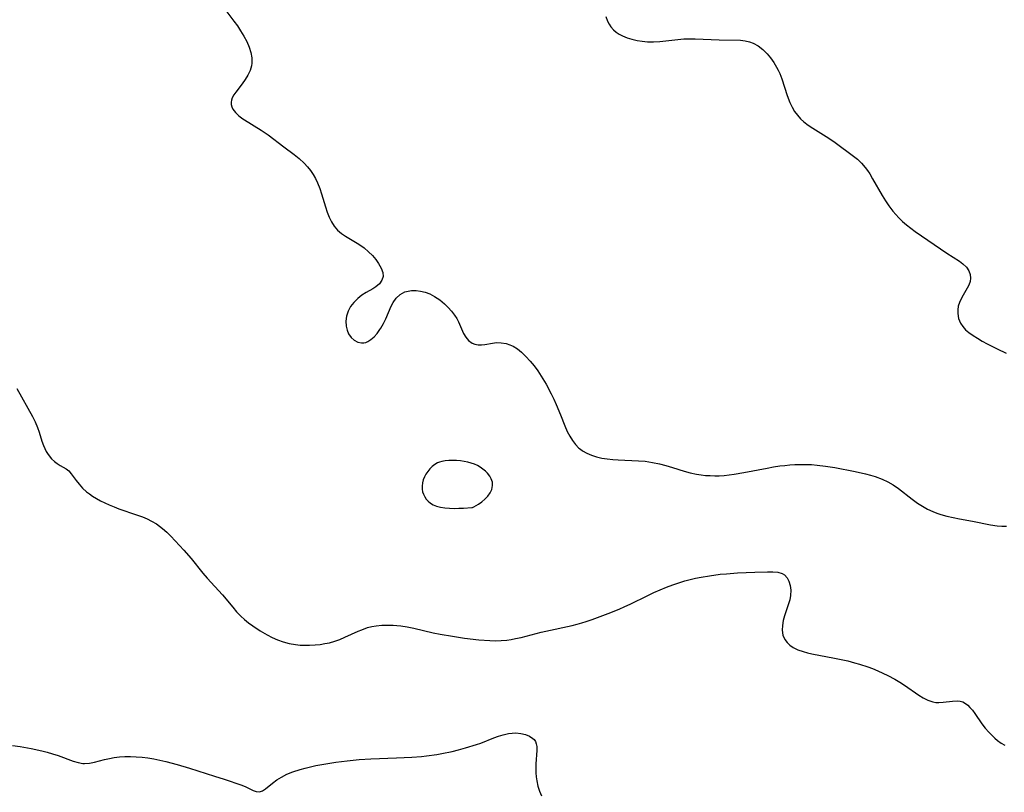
# Model space of a CAD drawing. Header units: metres. Extents: x 1073367 to 1082519, y 1569854 to 1574957.
# Tile 994 of 1056: x 1079731 to 1080009, y 1574178 to 1574397. Entities that reach past the tile are written whole.
import ezdxf

# ---------------------------------------------------------------- set-up
doc = ezdxf.new("R2010")
doc.units = ezdxf.units.M
doc.layers.add('CGG_CurvaNivelLidar_v1', color=253, linetype='Continuous', lineweight=30)

msp = doc.modelspace()

# ---------------------------------------------------------------- linework, layer by layer
at = {"layer": 'CGG_CurvaNivelLidar_v1'}
for p, q in [((1079786.8895, 1574401.8668, 83), (1079791.1483, 1574396.204, 83)), ((1079791.1483, 1574396.204, 83), (1079792.1156, 1574394.8752, 83)), ((1079896.4309, 1574397.5154, 83.5), (1079896.9081, 1574396.2578, 83.5)), ((1079896.9081, 1574396.2578, 83.5), (1079897.3422, 1574395.4079, 83.5)), ((1079897.3422, 1574395.4079, 83.5), (1079897.8598, 1574394.6165, 83.5)), ((1079792.1156, 1574394.8752, 83), (1079793.035, 1574393.5313, 83)), ((1079793.035, 1574393.5313, 83), (1079793.9856, 1574391.9909, 83)), ((1079897.8598, 1574394.6165, 83.5), (1079898.5582, 1574393.8036, 83.5)), ((1079898.5582, 1574393.8036, 83.5), (1079899.3515, 1574393.1101, 83.5)), ((1079899.3515, 1574393.1101, 83.5), (1079900.2021, 1574392.5395, 83.5)), ((1079900.2021, 1574392.5395, 83.5), (1079901.1259, 1574392.0532, 83.5)), ((1079793.9856, 1574391.9909, 83), (1079794.8107, 1574390.4271, 83)), ((1079794.8107, 1574390.4271, 83), (1079795.458, 1574388.8883, 83)), ((1079901.1259, 1574392.0532, 83.5), (1079902.4262, 1574391.5287, 83.5)), ((1079902.4262, 1574391.5287, 83.5), (1079903.8032, 1574391.1139, 83.5)), ((1079903.8032, 1574391.1139, 83.5), (1079905.2354, 1574390.7923, 83.5)), ((1079905.2354, 1574390.7923, 83.5), (1079906.7173, 1574390.5555, 83.5)), ((1079906.7173, 1574390.5555, 83.5), (1079908.2286, 1574390.4188, 83.5)), ((1079908.2286, 1574390.4188, 83.5), (1079909.94, 1574390.3988, 83.5)), ((1079909.94, 1574390.3988, 83.5), (1079911.6672, 1574390.4946, 83.5)), ((1079911.6672, 1574390.4946, 83.5), (1079916.7538, 1574391.0686, 83.5)), ((1079916.7538, 1574391.0686, 83.5), (1079918.4363, 1574391.2059, 83.5)), ((1079918.4363, 1574391.2059, 83.5), (1079919.7546, 1574391.2578, 83.5)), ((1079919.7546, 1574391.2578, 83.5), (1079921.7276, 1574391.2497, 83.5)), ((1079921.7276, 1574391.2497, 83.5), (1079928.4712, 1574390.9775, 83.5)), ((1079928.4712, 1574390.9775, 83.5), (1079934.5432, 1574390.8135, 83.5)), ((1079934.5432, 1574390.8135, 83.5), (1079935.846, 1574390.6758, 83.5)), ((1079935.846, 1574390.6758, 83.5), (1079937.0942, 1574390.3968, 83.5)), ((1079937.0942, 1574390.3968, 83.5), (1079938.0744, 1574390.0257, 83.5)), ((1079938.0744, 1574390.0257, 83.5), (1079939.5022, 1574389.2226, 83.5)), ((1079795.458, 1574388.8883, 83), (1079795.9309, 1574387.3473, 83)), ((1079795.9309, 1574387.3473, 83), (1079796.2002, 1574385.8236, 83)), ((1079939.5022, 1574389.2226, 83.5), (1079940.8314, 1574388.1927, 83.5)), ((1079940.8314, 1574388.1927, 83.5), (1079942.0608, 1574386.9814, 83.5)), ((1079942.0608, 1574386.9814, 83.5), (1079943.031, 1574385.8221, 83.5)), ((1079796.2222, 1574384.338, 83), (1079796.1129, 1574383.5713, 83)), ((1079796.2002, 1574385.8236, 83), (1079796.2222, 1574384.338, 83)), ((1079943.031, 1574385.8221, 83.5), (1079943.9202, 1574384.572, 83.5)), ((1079943.9202, 1574384.572, 83.5), (1079944.7227, 1574383.2453, 83.5)), ((1079795.7087, 1574382.2342, 83), (1079795.0973, 1574380.9397, 83)), ((1079796.1129, 1574383.5713, 83), (1079795.7087, 1574382.2342, 83)), ((1079944.7227, 1574383.2453, 83.5), (1079945.193, 1574382.347, 83.5)), ((1079945.193, 1574382.347, 83.5), (1079945.6193, 1574381.4226, 83.5)), ((1079945.6193, 1574381.4226, 83.5), (1079946.209, 1574379.9025, 83.5)), ((1079793.4921, 1574378.5058, 83), (1079791.6658, 1574376.1566, 83)), ((1079794.3406, 1574379.6939, 83), (1079793.4921, 1574378.5058, 83)), ((1079795.0973, 1574380.9397, 83), (1079794.3406, 1574379.6939, 83)), ((1079946.209, 1574379.9025, 83.5), (1079947.7204, 1574375.2243, 83.5)), ((1079791.6658, 1574376.1566, 83), (1079791.1154, 1574375.3316, 83)), ((1079790.4773, 1574373.905, 83), (1079790.3721, 1574373.3078, 83)), ((1079790.3721, 1574373.3078, 83), (1079790.3917, 1574372.6222, 83)), ((1079790.6868, 1574374.5068, 83), (1079790.4773, 1574373.905, 83)), ((1079791.1154, 1574375.3316, 83), (1079790.6868, 1574374.5068, 83)), ((1079947.7204, 1574375.2243, 83.5), (1079948.5026, 1574373.1715, 83.5)), ((1079948.5026, 1574373.1715, 83.5), (1079949.1224, 1574371.8655, 83.5)), ((1079790.3917, 1574372.6222, 83), (1079790.5504, 1574371.9729, 83)), ((1079790.5504, 1574371.9729, 83), (1079790.8369, 1574371.3452, 83)), ((1079790.8369, 1574371.3452, 83), (1079791.5601, 1574370.3687, 83)), ((1079791.5601, 1574370.3687, 83), (1079792.531, 1574369.4583, 83)), ((1079949.1224, 1574371.8655, 83.5), (1079949.8464, 1574370.6333, 83.5)), ((1079949.8464, 1574370.6333, 83.5), (1079950.6142, 1574369.5842, 83.5)), ((1079792.531, 1574369.4583, 83), (1079793.6853, 1574368.5998, 83)), ((1079793.6853, 1574368.5998, 83), (1079794.1832, 1574368.27, 83)), ((1079794.1832, 1574368.27, 83), (1079798.8539, 1574365.4143, 83)), ((1079950.6142, 1574369.5842, 83.5), (1079951.4768, 1574368.6174, 83.5)), ((1079951.4768, 1574368.6174, 83.5), (1079952.4277, 1574367.7381, 83.5)), ((1079952.4277, 1574367.7381, 83.5), (1079953.6874, 1574366.7885, 83.5)), ((1079798.8539, 1574365.4143, 83), (1079800.7947, 1574364.0688, 83)), ((1079953.6874, 1574366.7885, 83.5), (1079955.0292, 1574365.922, 83.5)), ((1079955.0292, 1574365.922, 83.5), (1079957.272, 1574364.5655, 83.5)), ((1079957.272, 1574364.5655, 83.5), (1079958.754, 1574363.629, 83.5)), ((1079800.7947, 1574364.0688, 83), (1079805.2337, 1574360.6369, 83)), ((1079958.754, 1574363.629, 83.5), (1079959.7854, 1574362.9391, 83.5)), ((1079959.7854, 1574362.9391, 83.5), (1079961.291, 1574361.8656, 83.5)), ((1079961.291, 1574361.8656, 83.5), (1079966.5123, 1574358.0421, 83.5)), ((1079805.2337, 1574360.6369, 83), (1079808.1989, 1574358.4859, 83)), ((1079808.1989, 1574358.4859, 83), (1079809.6573, 1574357.3195, 83)), ((1079809.6573, 1574357.3195, 83), (1079811.0214, 1574356.0575, 83)), ((1079811.0214, 1574356.0575, 83), (1079811.953, 1574355.0442, 83)), ((1079966.5123, 1574358.0421, 83.5), (1079967.5899, 1574357.1625, 83.5)), ((1079967.5899, 1574357.1625, 83.5), (1079968.7343, 1574356.0498, 83.5)), ((1079811.953, 1574355.0442, 83), (1079812.8068, 1574353.9682, 83)), ((1079812.8068, 1574353.9682, 83), (1079813.5768, 1574352.8331, 83)), ((1079968.7343, 1574356.0498, 83.5), (1079969.7831, 1574354.8268, 83.5)), ((1079969.7831, 1574354.8268, 83.5), (1079970.4571, 1574353.919, 83.5)), ((1079970.4571, 1574353.919, 83.5), (1079971.0912, 1574352.972, 83.5)), ((1079813.5768, 1574352.8331, 83), (1079814.2485, 1574351.6567, 83)), ((1079814.2485, 1574351.6567, 83), (1079814.8329, 1574350.4328, 83)), ((1079971.0912, 1574352.972, 83.5), (1079971.9116, 1574351.6193, 83.5)), ((1079971.9116, 1574351.6193, 83.5), (1079974.5779, 1574346.899, 83.5)), ((1079814.8329, 1574350.4328, 83), (1079815.4348, 1574348.8928, 83)), ((1079815.4348, 1574348.8928, 83), (1079815.9551, 1574347.3185, 83)), ((1079815.9551, 1574347.3185, 83), (1079817.0619, 1574343.69, 83)), ((1079974.5779, 1574346.899, 83.5), (1079975.5155, 1574345.3889, 83.5)), ((1079975.5155, 1574345.3889, 83.5), (1079976.517, 1574343.9196, 83.5)), ((1079817.0619, 1574343.69, 83), (1079817.5793, 1574342.1342, 83)), ((1079817.5793, 1574342.1342, 83), (1079818.136, 1574340.7331, 83)), ((1079976.517, 1574343.9196, 83.5), (1079977.6249, 1574342.4695, 83.5)), ((1079977.6249, 1574342.4695, 83.5), (1079978.4381, 1574341.5061, 83.5)), ((1079818.136, 1574340.7331, 83), (1079818.7865, 1574339.4109, 83)), ((1079818.7865, 1574339.4109, 83), (1079819.5509, 1574338.1942, 83)), ((1079978.4381, 1574341.5061, 83.5), (1079979.2938, 1574340.5801, 83.5)), ((1079979.2938, 1574340.5801, 83.5), (1079980.3716, 1574339.5336, 83.5)), ((1079980.3716, 1574339.5336, 83.5), (1079981.5058, 1574338.5418, 83.5)), ((1079819.5509, 1574338.1942, 83), (1079820.4549, 1574337.115, 83)), ((1079820.4549, 1574337.115, 83), (1079821.5814, 1574336.1427, 83)), ((1079981.5058, 1574338.5418, 83.5), (1079982.6862, 1574337.5985, 83.5)), ((1079982.6862, 1574337.5985, 83.5), (1079983.9197, 1574336.6864, 83.5)), ((1079983.9197, 1574336.6864, 83.5), (1079992.942, 1574330.5452, 83.5)), ((1079821.5814, 1574336.1427, 83), (1079822.7456, 1574335.346, 83)), ((1079822.7456, 1574335.346, 83), (1079826.4953, 1574333.125, 83)), ((1079826.4953, 1574333.125, 83), (1079827.9613, 1574332.1131, 83)), ((1079827.9613, 1574332.1131, 83), (1079829.2753, 1574330.9788, 83)), ((1079829.2753, 1574330.9788, 83), (1079830.3258, 1574329.89, 83)), ((1079830.3258, 1574329.89, 83), (1079831.2668, 1574328.7544, 83)), ((1079831.2668, 1574328.7544, 83), (1079832.0835, 1574327.6029, 83)), ((1079992.942, 1574330.5452, 83.5), (1079996.4869, 1574328.259, 83.5)), ((1079996.4869, 1574328.259, 83.5), (1079997.4716, 1574327.5229, 83.5)), ((1079832.0835, 1574327.6029, 83), (1079832.8022, 1574326.3525, 83)), ((1079832.8022, 1574326.3525, 83), (1079833.2626, 1574325.1355, 83)), ((1079997.4716, 1574327.5229, 83.5), (1079998.4393, 1574326.5885, 83.5)), ((1079998.4393, 1574326.5885, 83.5), (1079999.1574, 1574325.5573, 83.5)), ((1079999.1574, 1574325.5573, 83.5), (1079999.5393, 1574324.5459, 83.5)), ((1079833.0269, 1574322.8793, 83), (1079832.3214, 1574321.8874, 83)), ((1079833.3645, 1574323.9706, 83), (1079833.0269, 1574322.8793, 83)), ((1079833.2626, 1574325.1355, 83), (1079833.3645, 1574323.9706, 83)), ((1079999.6499, 1574323.4864, 83.5), (1079999.5059, 1574322.497, 83.5)), ((1079999.5393, 1574324.5459, 83.5), (1079999.6499, 1574323.4864, 83.5)), ((1079830.4913, 1574320.4876, 83), (1079828.615, 1574319.4471, 83)), ((1079831.3395, 1574321.0257, 83), (1079830.4913, 1574320.4876, 83)), ((1079832.3214, 1574321.8874, 83), (1079831.3395, 1574321.0257, 83)), ((1079839.5355, 1574319.5819, 83), (1079840.4436, 1574319.8523, 83)), ((1079840.4436, 1574319.8523, 83), (1079841.4022, 1574319.9906, 83)), ((1079841.4022, 1574319.9906, 83), (1079842.6825, 1574320.0034, 83)), ((1079842.6825, 1574320.0034, 83), (1079843.9945, 1574319.8444, 83)), ((1079843.9945, 1574319.8444, 83), (1079845.3106, 1574319.516, 83)), ((1079998.7133, 1574320.6258, 83.5), (1079997.5514, 1574318.7192, 83.5)), ((1079999.1636, 1574321.5144, 83.5), (1079998.7133, 1574320.6258, 83.5)), ((1079999.5059, 1574322.497, 83.5), (1079999.1636, 1574321.5144, 83.5)), ((1079826.1848, 1574317.7106, 83), (1079825.1026, 1574316.6445, 83)), ((1079827.3751, 1574318.6456, 83), (1079826.1848, 1574317.7106, 83)), ((1079828.615, 1574319.4471, 83), (1079827.3751, 1574318.6456, 83)), ((1079836.1764, 1574316.5817, 83), (1079837.1049, 1574317.8392, 83)), ((1079837.1049, 1574317.8392, 83), (1079838.2328, 1574318.8611, 83)), ((1079838.2328, 1574318.8611, 83), (1079839.5355, 1574319.5819, 83)), ((1079845.3106, 1574319.516, 83), (1079846.6255, 1574319.0085, 83)), ((1079846.6255, 1574319.0085, 83), (1079847.9004, 1574318.3437, 83)), ((1079847.9004, 1574318.3437, 83), (1079849.3862, 1574317.3457, 83)), ((1079849.3862, 1574317.3457, 83), (1079850.779, 1574316.1925, 83)), ((1079996.952, 1574317.6668, 83.5), (1079996.4565, 1574316.5691, 83.5)), ((1079997.5514, 1574318.7192, 83.5), (1079996.952, 1574317.6668, 83.5)), ((1079824.1726, 1574315.4309, 83), (1079823.4535, 1574314.1168, 83)), ((1079825.1026, 1574316.6445, 83), (1079824.1726, 1574315.4309, 83)), ((1079834.1157, 1574311.9789, 83), (1079835.6382, 1574315.5574, 83)), ((1079835.6382, 1574315.5574, 83), (1079836.1764, 1574316.5817, 83)), ((1079850.779, 1574316.1925, 83), (1079851.8078, 1574315.1945, 83)), ((1079851.8078, 1574315.1945, 83), (1079852.7533, 1574314.1339, 83)), ((1079996.0032, 1574314.5557, 83.5), (1079995.9914, 1574313.5279, 83.5)), ((1079996.1611, 1574315.5758, 83.5), (1079996.0032, 1574314.5557, 83.5)), ((1079996.4565, 1574316.5691, 83.5), (1079996.1611, 1574315.5758, 83.5)), ((1079822.9916, 1574312.7364, 83), (1079822.8254, 1574311.3041, 83)), ((1079823.4535, 1574314.1168, 83), (1079822.9916, 1574312.7364, 83)), ((1079833.4618, 1574310.6421, 83), (1079834.1157, 1574311.9789, 83)), ((1079852.7533, 1574314.1339, 83), (1079853.5945, 1574313.0151, 83)), ((1079853.5945, 1574313.0151, 83), (1079854.1899, 1574312.0636, 83)), ((1079854.1899, 1574312.0636, 83), (1079854.7055, 1574311.0912, 83)), ((1079995.9914, 1574313.5279, 83.5), (1079996.2365, 1574312.1147, 83.5)), ((1079996.2365, 1574312.1147, 83.5), (1079996.7877, 1574310.7745, 83.5)), ((1079822.8254, 1574311.3041, 83), (1079822.9222, 1574309.8898, 83)), ((1079822.9222, 1574309.8898, 83), (1079823.1708, 1574308.7804, 83)), ((1079823.1708, 1574308.7804, 83), (1079823.5832, 1574307.7624, 83)), ((1079831.6755, 1574307.8535, 83), (1079832.455, 1574308.9198, 83)), ((1079832.455, 1574308.9198, 83), (1079832.7362, 1574309.3604, 83)), ((1079832.7362, 1574309.3604, 83), (1079833.4618, 1574310.6421, 83)), ((1079854.7055, 1574311.0912, 83), (1079856.1602, 1574307.8199, 83)), ((1079996.7877, 1574310.7745, 83.5), (1079997.4347, 1574309.8042, 83.5)), ((1079997.4347, 1574309.8042, 83.5), (1079998.2428, 1574308.9072, 83.5)), ((1079998.2428, 1574308.9072, 83.5), (1079999.1833, 1574308.0807, 83.5)), ((1079823.5832, 1574307.7624, 83), (1079824.2989, 1574306.7273, 83)), ((1079824.2989, 1574306.7273, 83), (1079825.2064, 1574305.9138, 83)), ((1079825.2064, 1574305.9138, 83), (1079826.243, 1574305.3665, 83)), ((1079829.0041, 1574305.5443, 83), (1079829.9363, 1574306.1299, 83)), ((1079829.9363, 1574306.1299, 83), (1079830.8311, 1574306.913, 83)), ((1079830.8311, 1574306.913, 83), (1079831.6755, 1574307.8535, 83)), ((1079856.1602, 1574307.8199, 83), (1079856.7807, 1574306.7463, 83)), ((1079856.7807, 1574306.7463, 83), (1079857.5269, 1574305.8449, 83)), ((1079999.1833, 1574308.0807, 83.5), (1080000.3412, 1574307.2468, 83.5)), ((1080000.3412, 1574307.2468, 83.5), (1080001.5934, 1574306.4617, 83.5)), ((1080001.5934, 1574306.4617, 83.5), (1080002.9262, 1574305.6876, 83.5)), ((1079826.243, 1574305.3665, 83), (1079827.2575, 1574305.1526, 83)), ((1079827.2575, 1574305.1526, 83), (1079827.8904, 1574305.1812, 83)), ((1079827.8904, 1574305.1812, 83), (1079828.4533, 1574305.3157, 83)), ((1079828.4533, 1574305.3157, 83), (1079829.0041, 1574305.5443, 83)), ((1079857.5269, 1574305.8449, 83), (1079858.6109, 1574305.0761, 83)), ((1079858.6109, 1574305.0761, 83), (1079859.3396, 1574304.7933, 83)), ((1079859.3396, 1574304.7933, 83), (1079860.2708, 1574304.6217, 83)), ((1079860.2708, 1574304.6217, 83), (1079861.2023, 1574304.6105, 83)), ((1079861.2023, 1574304.6105, 83), (1079862.1569, 1574304.7113, 83)), ((1079862.1569, 1574304.7113, 83), (1079864.3284, 1574305.1025, 83)), ((1079864.3284, 1574305.1025, 83), (1079865.4526, 1574305.2388, 83)), ((1079865.4526, 1574305.2388, 83), (1079866.8268, 1574305.2267, 83)), ((1079866.8268, 1574305.2267, 83), (1079868.2116, 1574304.9881, 83)), ((1079868.2116, 1574304.9881, 83), (1079869.2054, 1574304.6574, 83)), ((1079869.2054, 1574304.6574, 83), (1079870.1772, 1574304.2038, 83)), ((1079870.1772, 1574304.2038, 83), (1079871.3713, 1574303.4701, 83)), ((1079871.3713, 1574303.4701, 83), (1079872.5108, 1574302.5819, 83)), ((1080002.9262, 1574305.6876, 83.5), (1080004.3054, 1574304.9292, 83.5)), ((1080004.3054, 1574304.9292, 83.5), (1080007.1559, 1574303.4677, 83.5)), ((1080007.1559, 1574303.4677, 83.5), (1080009.7567, 1574302.2729, 83.5)), ((1079872.5108, 1574302.5819, 83), (1079873.7935, 1574301.3476, 83)), ((1079873.7935, 1574301.3476, 83), (1079875.0114, 1574299.9737, 83)), ((1079875.0114, 1574299.9737, 83), (1079876.0839, 1574298.6342, 83)), ((1079876.0839, 1574298.6342, 83), (1079877.1172, 1574297.2296, 83)), ((1079877.1172, 1574297.2296, 83), (1079878.1025, 1574295.7668, 83)), ((1079878.1025, 1574295.7668, 83), (1079879.4914, 1574293.451, 83)), ((1079729.6683, 1574292.2214, 82.5), (1079734.0993, 1574284.3616, 82.5)), ((1079879.4914, 1574293.451, 83), (1079880.9132, 1574290.7913, 83)), ((1079880.9132, 1574290.7913, 83), (1079881.6677, 1574289.2639, 83)), ((1079881.6677, 1574289.2639, 83), (1079882.3816, 1574287.7218, 83)), ((1079882.3816, 1574287.7218, 83), (1079883.5936, 1574284.8248, 83)), ((1079734.0993, 1574284.3616, 82.5), (1079734.8515, 1574282.8593, 82.5)), ((1079883.5936, 1574284.8248, 83), (1079884.8084, 1574281.6945, 83)), ((1079734.8515, 1574282.8593, 82.5), (1079735.5276, 1574281.2276, 82.5)), ((1079735.5276, 1574281.2276, 82.5), (1079735.9788, 1574279.9251, 82.5)), ((1079884.8084, 1574281.6945, 83), (1079885.5072, 1574280.0653, 83)), ((1079735.9788, 1574279.9251, 82.5), (1079736.8012, 1574277.3528, 82.5)), ((1079885.5072, 1574280.0653, 83), (1079886.1898, 1574278.7469, 83)), ((1079886.1898, 1574278.7469, 83), (1079886.9621, 1574277.5138, 83)), ((1079736.8012, 1574277.3528, 82.5), (1079737.2462, 1574276.1197, 82.5)), ((1079737.2462, 1574276.1197, 82.5), (1079737.6101, 1574275.266, 82.5)), ((1079737.6101, 1574275.266, 82.5), (1079738.0197, 1574274.4539, 82.5)), ((1079886.9621, 1574277.5138, 83), (1079887.8282, 1574276.3851, 83)), ((1079887.8282, 1574276.3851, 83), (1079888.7977, 1574275.3864, 83)), ((1079888.7977, 1574275.3864, 83), (1079889.1973, 1574275.047, 83)), ((1079738.0197, 1574274.4539, 82.5), (1079738.5747, 1574273.5545, 82.5)), ((1079738.5747, 1574273.5545, 82.5), (1079739.5527, 1574272.3531, 82.5)), ((1079889.1973, 1574275.047, 83), (1079889.755, 1574274.6385, 83)), ((1079889.755, 1574274.6385, 83), (1079890.9943, 1574273.9299, 83)), ((1079890.9943, 1574273.9299, 83), (1079892.3407, 1574273.3649, 83)), ((1079892.3407, 1574273.3649, 83), (1079893.7692, 1574272.9204, 83)), ((1079893.7692, 1574272.9204, 83), (1079895.2601, 1574272.5801, 83)), ((1079895.2601, 1574272.5801, 83), (1079896.7977, 1574272.3348, 83)), ((1079739.5527, 1574272.3531, 82.5), (1079740.3261, 1574271.64, 82.5)), ((1079740.3261, 1574271.64, 82.5), (1079741.1426, 1574271.0243, 82.5)), ((1079741.1426, 1574271.0243, 82.5), (1079741.9726, 1574270.4905, 82.5)), ((1079741.9726, 1574270.4905, 82.5), (1079743.6497, 1574269.4936, 82.5)), ((1079847.2679, 1574270.172, 83), (1079846.6049, 1574269.5218, 83)), ((1079847.9926, 1574270.7382, 83), (1079847.2679, 1574270.172, 83)), ((1079848.7815, 1574271.1966, 83), (1079847.9926, 1574270.7382, 83)), ((1079849.3585, 1574271.4349, 83), (1079848.7815, 1574271.1966, 83)), ((1079849.9625, 1574271.6158, 83), (1079849.3585, 1574271.4349, 83)), ((1079850.9649, 1574271.8002, 83), (1079849.9625, 1574271.6158, 83)), ((1079852.0049, 1574271.8848, 83), (1079850.9649, 1574271.8002, 83)), ((1079853.069, 1574271.8937, 83), (1079852.0049, 1574271.8848, 83)), ((1079854.1462, 1574271.8431, 83), (1079853.069, 1574271.8937, 83)), ((1079855.2266, 1574271.7427, 83), (1079854.1462, 1574271.8431, 83)), ((1079856.3012, 1574271.596, 83), (1079855.2266, 1574271.7427, 83)), ((1079857.323, 1574271.4058, 83), (1079856.3012, 1574271.596, 83)), ((1079858.3193, 1574271.1456, 83), (1079857.323, 1574271.4058, 83)), ((1079859.2058, 1574270.8241, 83), (1079858.3193, 1574271.1456, 83)), ((1079860.0574, 1574270.4306, 83), (1079859.2058, 1574270.8241, 83)), ((1079860.8693, 1574269.9747, 83), (1079860.0574, 1574270.4306, 83)), ((1079861.6332, 1574269.4613, 83), (1079860.8693, 1574269.9747, 83)), ((1079896.7977, 1574272.3348, 83), (1079898.426, 1574272.1693, 83)), ((1079898.426, 1574272.1693, 83), (1079899.8923, 1574272.0711, 83)), ((1079899.8923, 1574272.0711, 83), (1079905.6277, 1574271.8218, 83)), ((1079905.6277, 1574271.8218, 83), (1079907.5358, 1574271.65, 83)), ((1079907.5358, 1574271.65, 83), (1079909.6524, 1574271.3271, 83)), ((1079909.6524, 1574271.3271, 83), (1079911.5527, 1574270.9324, 83)), ((1079911.5527, 1574270.9324, 83), (1079913.4328, 1574270.4609, 83)), ((1079913.4328, 1574270.4609, 83), (1079915.2875, 1574269.922, 83)), ((1079915.2875, 1574269.922, 83), (1079918.5754, 1574268.8681, 83)), ((1079935.4958, 1574268.4426, 83), (1079942.0831, 1574269.7394, 83)), ((1079942.0831, 1574269.7394, 83), (1079943.8618, 1574270.0562, 83)), ((1079943.8618, 1574270.0562, 83), (1079945.6414, 1574270.3312, 83)), ((1079945.6414, 1574270.3312, 83), (1079947.0817, 1574270.5133, 83)), ((1079947.0817, 1574270.5133, 83), (1079948.5219, 1574270.6468, 83)), ((1079948.5219, 1574270.6468, 83), (1079949.9104, 1574270.7216, 83)), ((1079949.9104, 1574270.7216, 83), (1079952.9579, 1574270.762, 83)), ((1079952.9579, 1574270.762, 83), (1079954.6129, 1574270.7172, 83)), ((1079954.6129, 1574270.7172, 83), (1079956.2604, 1574270.6009, 83)), ((1079956.2604, 1574270.6009, 83), (1079958.6113, 1574270.2956, 83)), ((1079958.6113, 1574270.2956, 83), (1079961.1837, 1574269.8698, 83)), ((1079961.1837, 1574269.8698, 83), (1079966.9693, 1574268.7579, 83)), ((1079743.6497, 1574269.4936, 82.5), (1079744.3867, 1574268.9263, 82.5)), ((1079744.3867, 1574268.9263, 82.5), (1079745.1048, 1574268.1369, 82.5)), ((1079745.1048, 1574268.1369, 82.5), (1079746.4552, 1574266.2286, 82.5)), ((1079845.0435, 1574267.2163, 83), (1079844.7194, 1574266.3821, 83)), ((1079845.4807, 1574268.0338, 83), (1079845.0435, 1574267.2163, 83)), ((1079846.0063, 1574268.8049, 83), (1079845.4807, 1574268.0338, 83)), ((1079846.6049, 1574269.5218, 83), (1079846.0063, 1574268.8049, 83)), ((1079862.3363, 1574268.891, 83), (1079861.6332, 1574269.4613, 83)), ((1079862.9602, 1574268.2597, 83), (1079862.3363, 1574268.891, 83)), ((1079863.5386, 1574267.4833, 83), (1079862.9602, 1574268.2597, 83)), ((1079863.9938, 1574266.6481, 83), (1079863.5386, 1574267.4833, 83)), ((1079918.5754, 1574268.8681, 83), (1079920.3063, 1574268.3793, 83)), ((1079920.3063, 1574268.3793, 83), (1079922.0554, 1574267.9983, 83)), ((1079922.0554, 1574267.9983, 83), (1079923.3506, 1574267.8076, 83)), ((1079923.3506, 1574267.8076, 83), (1079924.6568, 1574267.6773, 83)), ((1079924.6568, 1574267.6773, 83), (1079925.9345, 1574267.5927, 83)), ((1079925.9345, 1574267.5927, 83), (1079927.2189, 1574267.5526, 83)), ((1079927.2189, 1574267.5526, 83), (1079928.508, 1574267.5656, 83)), ((1079928.508, 1574267.5656, 83), (1079929.8964, 1574267.6461, 83)), ((1079929.8964, 1574267.6461, 83), (1079931.2877, 1574267.7852, 83)), ((1079931.2877, 1574267.7852, 83), (1079932.6812, 1574267.9705, 83)), ((1079932.6812, 1574267.9705, 83), (1079935.4958, 1574268.4426, 83)), ((1079966.9693, 1574268.7579, 83), (1079969.8859, 1574268.1136, 83)), ((1079969.8859, 1574268.1136, 83), (1079971.2807, 1574267.7419, 83)), ((1079971.2807, 1574267.7419, 83), (1079972.6517, 1574267.3161, 83)), ((1079972.6517, 1574267.3161, 83), (1079974.6162, 1574266.5716, 83)), ((1079746.4552, 1574266.2286, 82.5), (1079747.3013, 1574265.1402, 82.5)), ((1079747.3013, 1574265.1402, 82.5), (1079748.283, 1574264.0699, 82.5)), ((1079844.5002, 1574265.5249, 83), (1079844.3933, 1574264.6598, 83)), ((1079844.3933, 1574264.6598, 83), (1079844.4154, 1574263.802, 83)), ((1079844.7194, 1574266.3821, 83), (1079844.5002, 1574265.5249, 83)), ((1079864.3047, 1574265.7596, 83), (1079863.9938, 1574266.6481, 83)), ((1079864.1434, 1574263.7086, 83), (1079864.3701, 1574264.7622, 83)), ((1079864.3701, 1574264.7622, 83), (1079864.3047, 1574265.7596, 83)), ((1079974.6162, 1574266.5716, 83), (1079976.1866, 1574265.8503, 83)), ((1079976.1866, 1574265.8503, 83), (1079977.6872, 1574265.0145, 83)), ((1079977.6872, 1574265.0145, 83), (1079979.2398, 1574263.9523, 83)), ((1079748.283, 1574264.0699, 82.5), (1079749.4229, 1574263.0501, 82.5)), ((1079749.4229, 1574263.0501, 82.5), (1079750.2628, 1574262.4098, 82.5)), ((1079750.2628, 1574262.4098, 82.5), (1079751.1531, 1574261.8001, 82.5)), ((1079751.1531, 1574261.8001, 82.5), (1079752.2455, 1574261.1241, 82.5)), ((1079844.4154, 1574263.802, 83), (1079844.5597, 1574263.0481, 83)), ((1079844.5597, 1574263.0481, 83), (1079844.812, 1574262.3204, 83)), ((1079844.812, 1574262.3204, 83), (1079845.1606, 1574261.6278, 83)), ((1079845.1606, 1574261.6278, 83), (1079845.5994, 1574260.9821, 83)), ((1079862.1632, 1574260.9517, 83), (1079862.9795, 1574261.8105, 83)), ((1079862.9795, 1574261.8105, 83), (1079863.6633, 1574262.7395, 83)), ((1079863.6633, 1574262.7395, 83), (1079864.1434, 1574263.7086, 83)), ((1079979.2398, 1574263.9523, 83), (1079983.1285, 1574260.9085, 83)), ((1079752.2455, 1574261.1241, 82.5), (1079753.3868, 1574260.4868, 82.5)), ((1079753.3868, 1574260.4868, 82.5), (1079754.5704, 1574259.8903, 82.5)), ((1079754.5704, 1574259.8903, 82.5), (1079755.8777, 1574259.2991, 82.5)), ((1079755.8777, 1574259.2991, 82.5), (1079757.2178, 1574258.751, 82.5)), ((1079757.2178, 1574258.751, 82.5), (1079758.5822, 1574258.2398, 82.5)), ((1079845.5994, 1574260.9821, 83), (1079846.168, 1574260.3527, 83)), ((1079846.168, 1574260.3527, 83), (1079846.8218, 1574259.7961, 83)), ((1079846.8218, 1574259.7961, 83), (1079847.5695, 1574259.3176, 83)), ((1079847.5695, 1574259.3176, 83), (1079848.5034, 1574258.9283, 83)), ((1079848.5034, 1574258.9283, 83), (1079849.633, 1574258.6427, 83)), ((1079849.633, 1574258.6427, 83), (1079850.8803, 1574258.4624, 83)), ((1079856.1431, 1574258.4181, 83), (1079858.5, 1574258.5787, 83)), ((1079858.5, 1574258.5787, 83), (1079858.6382, 1574258.6007, 83)), ((1079858.6382, 1574258.6007, 83), (1079859.0498, 1574258.7791, 83)), ((1079859.0498, 1574258.7791, 83), (1079859.6633, 1574259.1009, 83)), ((1079859.6633, 1574259.1009, 83), (1079860.4104, 1574259.5592, 83)), ((1079860.4104, 1574259.5592, 83), (1079861.2838, 1574260.1922, 83)), ((1079861.2838, 1574260.1922, 83), (1079862.1632, 1574260.9517, 83)), ((1079983.1285, 1574260.9085, 83), (1079984.6276, 1574259.8136, 83)), ((1079984.6276, 1574259.8136, 83), (1079986.0223, 1574258.9171, 83)), ((1079986.0223, 1574258.9171, 83), (1079987.4708, 1574258.1135, 83)), ((1079758.5822, 1574258.2398, 82.5), (1079763.6191, 1574256.5271, 82.5)), ((1079763.6191, 1574256.5271, 82.5), (1079765.2748, 1574255.9141, 82.5)), ((1079765.2748, 1574255.9141, 82.5), (1079766.5786, 1574255.366, 82.5)), ((1079850.8803, 1574258.4624, 83), (1079852.1892, 1574258.3675, 83)), ((1079852.1892, 1574258.3675, 83), (1079853.5046, 1574258.3387, 83)), ((1079853.5046, 1574258.3387, 83), (1079854.7724, 1574258.3577, 83)), ((1079854.7724, 1574258.3577, 83), (1079856.1431, 1574258.4181, 83)), ((1079987.4708, 1574258.1135, 83), (1079988.9722, 1574257.4162, 83)), ((1079988.9722, 1574257.4162, 83), (1079990.0991, 1574256.9828, 83)), ((1079990.0991, 1574256.9828, 83), (1079991.2497, 1574256.6061, 83)), ((1079991.2497, 1574256.6061, 83), (1079992.9642, 1574256.1381, 83)), ((1079992.9642, 1574256.1381, 83), (1079994.7051, 1574255.7418, 83)), ((1079994.7051, 1574255.7418, 83), (1079996.4602, 1574255.391, 83)), ((1079766.5786, 1574255.366, 82.5), (1079767.8403, 1574254.7489, 82.5)), ((1079767.8403, 1574254.7489, 82.5), (1079769.2105, 1574253.9416, 82.5)), ((1079769.2105, 1574253.9416, 82.5), (1079770.1122, 1574253.3184, 82.5)), ((1079770.1122, 1574253.3184, 82.5), (1079770.9767, 1574252.6438, 82.5)), ((1079996.4602, 1574255.391, 83), (1080000.1659, 1574254.7118, 83)), ((1080000.1659, 1574254.7118, 83), (1080005.3164, 1574253.7032, 83)), ((1080005.3164, 1574253.7032, 83), (1080007.2065, 1574253.4112, 83)), ((1080007.2065, 1574253.4112, 83), (1080008.5119, 1574253.3072, 83)), ((1080008.5119, 1574253.3072, 83), (1080009.8207, 1574253.3103, 83)), ((1079770.9767, 1574252.6438, 82.5), (1079772.1583, 1574251.5918, 82.5)), ((1079772.1583, 1574251.5918, 82.5), (1079773.2896, 1574250.47, 82.5)), ((1079773.2896, 1574250.47, 82.5), (1079777.0072, 1574246.4903, 82.5)), ((1079777.0072, 1574246.4903, 82.5), (1079779.0475, 1574244.152, 82.5)), ((1079779.0475, 1574244.152, 82.5), (1079782.3707, 1574240.0331, 82.5)), ((1079782.3707, 1574240.0331, 82.5), (1079783.5998, 1574238.5631, 82.5)), ((1079923.3418, 1574238.8633, 82.5), (1079925.7377, 1574239.271, 82.5)), ((1079925.7377, 1574239.271, 82.5), (1079928.738, 1574239.6667, 82.5)), ((1079928.738, 1574239.6667, 82.5), (1079930.5554, 1574239.8449, 82.5)), ((1079930.5554, 1574239.8449, 82.5), (1079933.6389, 1574240.0547, 82.5)), ((1079933.6389, 1574240.0547, 82.5), (1079938.6057, 1574240.2623, 82.5)), ((1079938.6057, 1574240.2623, 82.5), (1079942.1632, 1574240.3405, 82.5)), ((1079942.1632, 1574240.3405, 82.5), (1079943.6964, 1574240.3441, 82.5)), ((1079943.6964, 1574240.3441, 82.5), (1079945.0856, 1574240.2331, 82.5)), ((1079945.0856, 1574240.2331, 82.5), (1079946.2965, 1574239.8912, 82.5)), ((1079946.2965, 1574239.8912, 82.5), (1079946.9572, 1574239.4958, 82.5)), ((1079946.9572, 1574239.4958, 82.5), (1079947.7029, 1574238.7024, 82.5)), ((1079783.5998, 1574238.5631, 82.5), (1079787.8746, 1574233.8783, 82.5)), ((1079913.5555, 1574236.0109, 82.5), (1079915.3699, 1574236.6937, 82.5)), ((1079915.3699, 1574236.6937, 82.5), (1079917.0619, 1574237.2816, 82.5)), ((1079917.0619, 1574237.2816, 82.5), (1079918.7733, 1574237.8102, 82.5)), ((1079918.7733, 1574237.8102, 82.5), (1079920.2815, 1574238.2084, 82.5)), ((1079920.2815, 1574238.2084, 82.5), (1079921.8055, 1574238.5561, 82.5)), ((1079921.8055, 1574238.5561, 82.5), (1079923.3418, 1574238.8633, 82.5)), ((1079947.7029, 1574238.7024, 82.5), (1079948.2456, 1574237.6863, 82.5)), ((1079948.2456, 1574237.6863, 82.5), (1079948.5944, 1574236.5061, 82.5)), ((1079948.5944, 1574236.5061, 82.5), (1079948.7463, 1574235.2101, 82.5)), ((1079787.8746, 1574233.8783, 82.5), (1079790.8108, 1574230.3466, 82.5)), ((1079903.2745, 1574231.2029, 82.5), (1079908.2473, 1574233.6931, 82.5)), ((1079908.2473, 1574233.6931, 82.5), (1079909.9838, 1574234.5108, 82.5)), ((1079909.9838, 1574234.5108, 82.5), (1079911.759, 1574235.284, 82.5)), ((1079911.759, 1574235.284, 82.5), (1079913.5555, 1574236.0109, 82.5)), ((1079948.6749, 1574233.6782, 82.5), (1079948.4562, 1574232.4601, 82.5)), ((1079948.7463, 1574235.2101, 82.5), (1079948.6749, 1574233.6782, 82.5)), ((1079901.8125, 1574230.5163, 82.5), (1079903.2745, 1574231.2029, 82.5)), ((1079948.2228, 1574231.5743, 82.5), (1079947.0101, 1574227.933, 82.5)), ((1079948.4562, 1574232.4601, 82.5), (1079948.2228, 1574231.5743, 82.5)), ((1079790.8108, 1574230.3466, 82.5), (1079791.9067, 1574229.0718, 82.5)), ((1079791.9067, 1574229.0718, 82.5), (1079793.0622, 1574227.8598, 82.5)), ((1079892.5614, 1574226.9283, 82.5), (1079897.0561, 1574228.5853, 82.5)), ((1079897.0561, 1574228.5853, 82.5), (1079900.1331, 1574229.7903, 82.5)), ((1079900.1331, 1574229.7903, 82.5), (1079901.8125, 1574230.5163, 82.5)), ((1079947.0101, 1574227.933, 82.5), (1079946.6203, 1574226.5634, 82.5)), ((1079793.0622, 1574227.8598, 82.5), (1079794.1518, 1574226.867, 82.5)), ((1079794.1518, 1574226.867, 82.5), (1079795.3022, 1574225.9374, 82.5)), ((1079795.3022, 1574225.9374, 82.5), (1079796.5004, 1574225.0601, 82.5)), ((1079830.1984, 1574224.8848, 82.5), (1079831.4425, 1574225.1046, 82.5)), ((1079831.4425, 1574225.1046, 82.5), (1079833.0147, 1574225.2647, 82.5)), ((1079833.0147, 1574225.2647, 82.5), (1079834.606, 1574225.3175, 82.5)), ((1079834.606, 1574225.3175, 82.5), (1079836.209, 1574225.2787, 82.5)), ((1079836.209, 1574225.2787, 82.5), (1079837.2993, 1574225.2049, 82.5)), ((1079837.2993, 1574225.2049, 82.5), (1079838.3897, 1574225.091, 82.5)), ((1079838.3897, 1574225.091, 82.5), (1079840.1389, 1574224.8243, 82.5)), ((1079879.4069, 1574223.6154, 82.5), (1079886.9129, 1574225.2119, 82.5)), ((1079886.9129, 1574225.2119, 82.5), (1079888.3255, 1574225.5631, 82.5)), ((1079888.3255, 1574225.5631, 82.5), (1079889.581, 1574225.9224, 82.5)), ((1079889.581, 1574225.9224, 82.5), (1079890.8266, 1574226.3206, 82.5)), ((1079890.8266, 1574226.3206, 82.5), (1079892.5614, 1574226.9283, 82.5)), ((1079946.369, 1574225.198, 82.5), (1079946.3141, 1574223.8685, 82.5)), ((1079946.6203, 1574226.5634, 82.5), (1079946.369, 1574225.198, 82.5)), ((1079796.5004, 1574225.0601, 82.5), (1079798.5872, 1574223.6889, 82.5)), ((1079798.5872, 1574223.6889, 82.5), (1079800.5128, 1574222.5709, 82.5)), ((1079800.5128, 1574222.5709, 82.5), (1079801.9986, 1574221.8069, 82.5)), ((1079822.5426, 1574221.8394, 82.5), (1079826.3201, 1574223.5735, 82.5)), ((1079826.3201, 1574223.5735, 82.5), (1079827.3267, 1574223.9937, 82.5)), ((1079827.3267, 1574223.9937, 82.5), (1079828.9774, 1574224.5741, 82.5)), ((1079828.9774, 1574224.5741, 82.5), (1079830.1984, 1574224.8848, 82.5)), ((1079840.1389, 1574224.8243, 82.5), (1079842.0255, 1574224.451, 82.5)), ((1079842.0255, 1574224.451, 82.5), (1079847.5174, 1574223.1508, 82.5)), ((1079847.5174, 1574223.1508, 82.5), (1079849.5217, 1574222.7388, 82.5)), ((1079849.5217, 1574222.7388, 82.5), (1079852.9692, 1574222.1193, 82.5)), ((1079872.4413, 1574221.8282, 82.5), (1079878.1069, 1574223.3031, 82.5)), ((1079878.1069, 1574223.3031, 82.5), (1079879.4069, 1574223.6154, 82.5)), ((1079946.3141, 1574223.8685, 82.5), (1079946.5381, 1574222.4729, 82.5)), ((1079946.5381, 1574222.4729, 82.5), (1079947.0765, 1574221.2057, 82.5)), ((1079801.9986, 1574221.8069, 82.5), (1079803.5165, 1574221.1276, 82.5)), ((1079803.5165, 1574221.1276, 82.5), (1079805.0697, 1574220.5565, 82.5)), ((1079805.0697, 1574220.5565, 82.5), (1079806.8033, 1574220.0846, 82.5)), ((1079806.8033, 1574220.0846, 82.5), (1079808.5719, 1574219.7712, 82.5)), ((1079808.5719, 1574219.7712, 82.5), (1079809.8844, 1574219.6413, 82.5)), ((1079809.8844, 1574219.6413, 82.5), (1079811.2051, 1574219.5858, 82.5)), ((1079811.2051, 1574219.5858, 82.5), (1079812.5299, 1574219.5946, 82.5)), ((1079812.5299, 1574219.5946, 82.5), (1079814.1775, 1574219.6875, 82.5)), ((1079814.1775, 1574219.6875, 82.5), (1079815.5164, 1574219.8336, 82.5)), ((1079815.5164, 1574219.8336, 82.5), (1079816.8454, 1574220.0448, 82.5)), ((1079816.8454, 1574220.0448, 82.5), (1079818.1596, 1574220.3245, 82.5)), ((1079818.1596, 1574220.3245, 82.5), (1079819.6593, 1574220.7397, 82.5)), ((1079819.6593, 1574220.7397, 82.5), (1079821.1263, 1574221.2497, 82.5)), ((1079821.1263, 1574221.2497, 82.5), (1079822.5426, 1574221.8394, 82.5)), ((1079852.9692, 1574222.1193, 82.5), (1079856.4496, 1574221.6059, 82.5)), ((1079856.4496, 1574221.6059, 82.5), (1079860.478, 1574221.1698, 82.5)), ((1079860.478, 1574221.1698, 82.5), (1079863.5664, 1574220.9195, 82.5)), ((1079863.5664, 1574220.9195, 82.5), (1079865.1049, 1574220.8691, 82.5)), ((1079865.1049, 1574220.8691, 82.5), (1079866.7416, 1574220.9075, 82.5)), ((1079866.7416, 1574220.9075, 82.5), (1079868.3704, 1574221.051, 82.5)), ((1079868.3704, 1574221.051, 82.5), (1079869.6028, 1574221.233, 82.5)), ((1079869.6028, 1574221.233, 82.5), (1079870.8298, 1574221.4659, 82.5)), ((1079870.8298, 1574221.4659, 82.5), (1079872.4413, 1574221.8282, 82.5)), ((1079947.0765, 1574221.2057, 82.5), (1079947.6988, 1574220.3604, 82.5)), ((1079947.6988, 1574220.3604, 82.5), (1079948.482, 1574219.6191, 82.5)), ((1079948.482, 1574219.6191, 82.5), (1079949.4006, 1574218.9813, 82.5)), ((1079949.4006, 1574218.9813, 82.5), (1079950.7485, 1574218.3101, 82.5)), ((1079950.7485, 1574218.3101, 82.5), (1079952.2398, 1574217.7826, 82.5)), ((1079952.2398, 1574217.7826, 82.5), (1079953.4475, 1574217.4591, 82.5)), ((1079953.4475, 1574217.4591, 82.5), (1079954.7019, 1574217.1793, 82.5)), ((1079954.7019, 1574217.1793, 82.5), (1079961.099, 1574215.9704, 82.5)), ((1079961.099, 1574215.9704, 82.5), (1079962.9902, 1574215.5772, 82.5)), ((1079962.9902, 1574215.5772, 82.5), (1079964.8775, 1574215.1424, 82.5)), ((1079964.8775, 1574215.1424, 82.5), (1079966.7537, 1574214.6611, 82.5)), ((1079966.7537, 1574214.6611, 82.5), (1079968.2373, 1574214.2371, 82.5)), ((1079968.2373, 1574214.2371, 82.5), (1079970.5445, 1574213.4764, 82.5)), ((1079970.5445, 1574213.4764, 82.5), (1079971.9, 1574212.9677, 82.5)), ((1079971.9, 1574212.9677, 82.5), (1079973.3569, 1574212.3638, 82.5)), ((1079973.3569, 1574212.3638, 82.5), (1079974.7888, 1574211.7149, 82.5)), ((1079974.7888, 1574211.7149, 82.5), (1079976.1947, 1574211.0265, 82.5)), ((1079976.1947, 1574211.0265, 82.5), (1079978.1614, 1574209.9715, 82.5)), ((1079978.1614, 1574209.9715, 82.5), (1079979.5744, 1574209.1306, 82.5)), ((1079979.5744, 1574209.1306, 82.5), (1079980.9437, 1574208.2535, 82.5)), ((1079980.9437, 1574208.2535, 82.5), (1079984.952, 1574205.495, 82.5)), ((1079984.952, 1574205.495, 82.5), (1079986.2638, 1574204.6783, 82.5)), ((1079986.2638, 1574204.6783, 82.5), (1079987.5754, 1574204.0165, 82.5)), ((1079987.5754, 1574204.0165, 82.5), (1079988.9534, 1574203.5651, 82.5)), ((1079988.9534, 1574203.5651, 82.5), (1079989.7872, 1574203.4254, 82.5)), ((1079989.7872, 1574203.4254, 82.5), (1079990.6222, 1574203.3752, 82.5)), ((1079990.6222, 1574203.3752, 82.5), (1079991.9235, 1574203.4404, 82.5)), ((1079991.9235, 1574203.4404, 82.5), (1079994.5437, 1574203.7739, 82.5)), ((1079994.5437, 1574203.7739, 82.5), (1079995.8338, 1574203.8349, 82.5)), ((1079995.8338, 1574203.8349, 82.5), (1079996.6615, 1574203.7542, 82.5)), ((1079996.6615, 1574203.7542, 82.5), (1079997.4451, 1574203.5353, 82.5)), ((1079997.4451, 1574203.5353, 82.5), (1079998.1801, 1574203.1504, 82.5)), ((1079998.1801, 1574203.1504, 82.5), (1079998.8662, 1574202.6185, 82.5)), ((1079998.8662, 1574202.6185, 82.5), (1079999.4731, 1574202.0108, 82.5)), ((1079999.4731, 1574202.0108, 82.5), (1080000.1671, 1574201.179, 82.5)), ((1080000.1671, 1574201.179, 82.5), (1080000.8413, 1574200.2592, 82.5)), ((1080000.8413, 1574200.2592, 82.5), (1080002.851, 1574197.3333, 82.5)), ((1080002.851, 1574197.3333, 82.5), (1080003.7683, 1574196.1588, 82.5)), ((1079867.3941, 1574194.2829, 82), (1079868.8688, 1574194.6106, 82)), ((1079868.8688, 1574194.6106, 82), (1079869.9305, 1574194.7427, 82)), ((1079869.9305, 1574194.7427, 82), (1079870.9682, 1574194.7773, 82)), ((1079870.9682, 1574194.7773, 82), (1079872.3762, 1574194.6571, 82)), ((1079872.3762, 1574194.6571, 82), (1079873.6777, 1574194.3539, 82)), ((1080003.7683, 1574196.1588, 82.5), (1080004.7608, 1574195.0232, 82.5)), ((1080004.7608, 1574195.0232, 82.5), (1080005.8192, 1574193.9401, 82.5)), ((1079859.7714, 1574191.4935, 82), (1079860.9812, 1574191.9209, 82)), ((1079860.9812, 1574191.9209, 82), (1079864.7004, 1574193.3836, 82)), ((1079864.7004, 1574193.3836, 82), (1079866.0517, 1574193.872, 82)), ((1079866.0517, 1574193.872, 82), (1079867.3941, 1574194.2829, 82)), ((1079873.6777, 1574194.3539, 82), (1079874.8296, 1574193.8782, 82)), ((1079874.8296, 1574193.8782, 82), (1079875.7782, 1574193.2283, 82)), ((1079875.7782, 1574193.2283, 82), (1079876.0919, 1574192.9095, 82)), ((1079876.0919, 1574192.9095, 82), (1079876.3138, 1574192.619, 82)), ((1079876.3138, 1574192.619, 82), (1079876.4865, 1574192.3292, 82)), ((1079876.4865, 1574192.3292, 82), (1079876.7356, 1574191.7005, 82)), ((1079876.7356, 1574191.7005, 82), (1079876.8763, 1574190.9297, 82)), ((1080005.8192, 1574193.9401, 82.5), (1080006.5468, 1574193.2665, 82.5)), ((1080006.5468, 1574193.2665, 82.5), (1080007.3029, 1574192.6307, 82.5)), ((1080007.3029, 1574192.6307, 82.5), (1080008.281, 1574191.9113, 82.5)), ((1080008.281, 1574191.9113, 82.5), (1080009.3141, 1574191.2829, 82.5)), ((1079728.4746, 1574191.1765, 82), (1079730.6062, 1574190.9062, 82)), ((1079730.6062, 1574190.9062, 82), (1079733.7716, 1574190.3673, 82)), ((1079733.7716, 1574190.3673, 82), (1079736.8147, 1574189.7032, 82)), ((1079736.8147, 1574189.7032, 82), (1079738.2739, 1574189.3263, 82)), ((1079738.2739, 1574189.3263, 82), (1079739.841, 1574188.8691, 82)), ((1079739.841, 1574188.8691, 82), (1079741.3676, 1574188.3719, 82)), ((1079848.5488, 1574188.6811, 82), (1079850.0256, 1574188.9361, 82)), ((1079850.0256, 1574188.9361, 82), (1079852.9579, 1574189.5527, 82)), ((1079852.9579, 1574189.5527, 82), (1079854.7534, 1574190.0004, 82)), ((1079854.7534, 1574190.0004, 82), (1079856.6598, 1574190.5249, 82)), ((1079856.6598, 1574190.5249, 82), (1079859.7714, 1574191.4935, 82)), ((1079876.9102, 1574189.8359, 82), (1079876.635, 1574186.047, 82)), ((1079876.8763, 1574190.9297, 82), (1079876.9102, 1574189.8359, 82)), ((1079741.3676, 1574188.3719, 82), (1079745.6689, 1574186.7804, 82)), ((1079745.6689, 1574186.7804, 82), (1079747.0396, 1574186.3762, 82)), ((1079747.0396, 1574186.3762, 82), (1079748.4068, 1574186.1536, 82)), ((1079748.4068, 1574186.1536, 82), (1079748.8818, 1574186.1333, 82)), ((1079748.8818, 1574186.1333, 82), (1079750.258, 1574186.2358, 82)), ((1079750.258, 1574186.2358, 82), (1079751.6526, 1574186.5104, 82)), ((1079751.6526, 1574186.5104, 82), (1079754.544, 1574187.2595, 82)), ((1079754.544, 1574187.2595, 82), (1079755.9017, 1574187.5624, 82)), ((1079755.9017, 1574187.5624, 82), (1079757.2972, 1574187.8078, 82)), ((1079757.2972, 1574187.8078, 82), (1079758.7234, 1574187.9822, 82)), ((1079758.7234, 1574187.9822, 82), (1079760.2895, 1574188.079, 82)), ((1079760.2895, 1574188.079, 82), (1079761.8773, 1574188.0912, 82)), ((1079761.8773, 1574188.0912, 82), (1079763.4801, 1574188.0314, 82)), ((1079763.4801, 1574188.0314, 82), (1079765.2078, 1574187.8962, 82)), ((1079765.2078, 1574187.8962, 82), (1079766.8213, 1574187.706, 82)), ((1079766.8213, 1574187.706, 82), (1079768.4344, 1574187.4517, 82)), ((1079768.4344, 1574187.4517, 82), (1079770.1648, 1574187.1054, 82)), ((1079770.1648, 1574187.1054, 82), (1079771.8904, 1574186.6985, 82)), ((1079771.8904, 1574186.6985, 82), (1079775.0835, 1574185.8341, 82)), ((1079817.1288, 1574186.0568, 82), (1079820.0348, 1574186.5142, 82)), ((1079820.0348, 1574186.5142, 82), (1079823.1585, 1574186.9238, 82)), ((1079823.1585, 1574186.9238, 82), (1079826.5555, 1574187.2669, 82)), ((1079826.5555, 1574187.2669, 82), (1079829.8544, 1574187.4775, 82)), ((1079829.8544, 1574187.4775, 82), (1079837.147, 1574187.7086, 82)), ((1079837.147, 1574187.7086, 82), (1079841.4567, 1574187.924, 82)), ((1079841.4567, 1574187.924, 82), (1079844.2186, 1574188.141, 82)), ((1079844.2186, 1574188.141, 82), (1079845.6659, 1574188.2902, 82)), ((1079845.6659, 1574188.2902, 82), (1079848.5488, 1574188.6811, 82)), ((1079775.0835, 1574185.8341, 82), (1079778.5836, 1574184.7866, 82)), ((1079778.5836, 1574184.7866, 82), (1079785.6349, 1574182.5851, 82)), ((1079806.1538, 1574183.0639, 82), (1079807.8251, 1574183.7301, 82)), ((1079807.8251, 1574183.7301, 82), (1079809.8552, 1574184.3889, 82)), ((1079809.8552, 1574184.3889, 82), (1079811.3196, 1574184.7984, 82)), ((1079811.3196, 1574184.7984, 82), (1079814.3272, 1574185.5157, 82)), ((1079814.3272, 1574185.5157, 82), (1079817.1288, 1574186.0568, 82)), ((1079876.635, 1574186.047, 82), (1079876.599, 1574184.7744, 82)), ((1079876.599, 1574184.7744, 82), (1079876.6293, 1574183.4826, 82)), ((1079876.6293, 1574183.4826, 82), (1079876.7148, 1574182.3645, 82)), ((1079785.6349, 1574182.5851, 82), (1079788.3502, 1574181.714, 82)), ((1079788.3502, 1574181.714, 82), (1079793.3624, 1574180.0205, 82)), ((1079800.0851, 1574178.9649, 82), (1079802.0462, 1574180.5814, 82)), ((1079802.0462, 1574180.5814, 82), (1079803.2515, 1574181.4657, 82)), ((1079803.2515, 1574181.4657, 82), (1079804.5953, 1574182.2935, 82)), ((1079804.5953, 1574182.2935, 82), (1079806.1538, 1574183.0639, 82)), ((1079876.7148, 1574182.3645, 82), (1079876.8585, 1574181.2571, 82)), ((1079876.8585, 1574181.2571, 82), (1079877.1661, 1574179.7337, 82)), ((1079793.3624, 1574180.0205, 82), (1079794.4755, 1574179.5668, 82)), ((1079794.4755, 1574179.5668, 82), (1079796.5719, 1574178.522, 82)), ((1079796.5719, 1574178.522, 82), (1079797.4821, 1574178.1727, 82)), ((1079797.4821, 1574178.1727, 82), (1079798.345, 1574178.094, 82)), ((1079798.345, 1574178.094, 82), (1079799.2064, 1574178.3828, 82)), ((1079799.2064, 1574178.3828, 82), (1079800.0851, 1574178.9649, 82)), ((1079877.1661, 1574179.7337, 82), (1079877.5992, 1574178.2879, 82)), ((1079877.5992, 1574178.2879, 82), (1079878.1671, 1574176.9577, 82))]:
    msp.add_line(p, q, dxfattribs=at)

doc.saveas('drawing.dxf')
